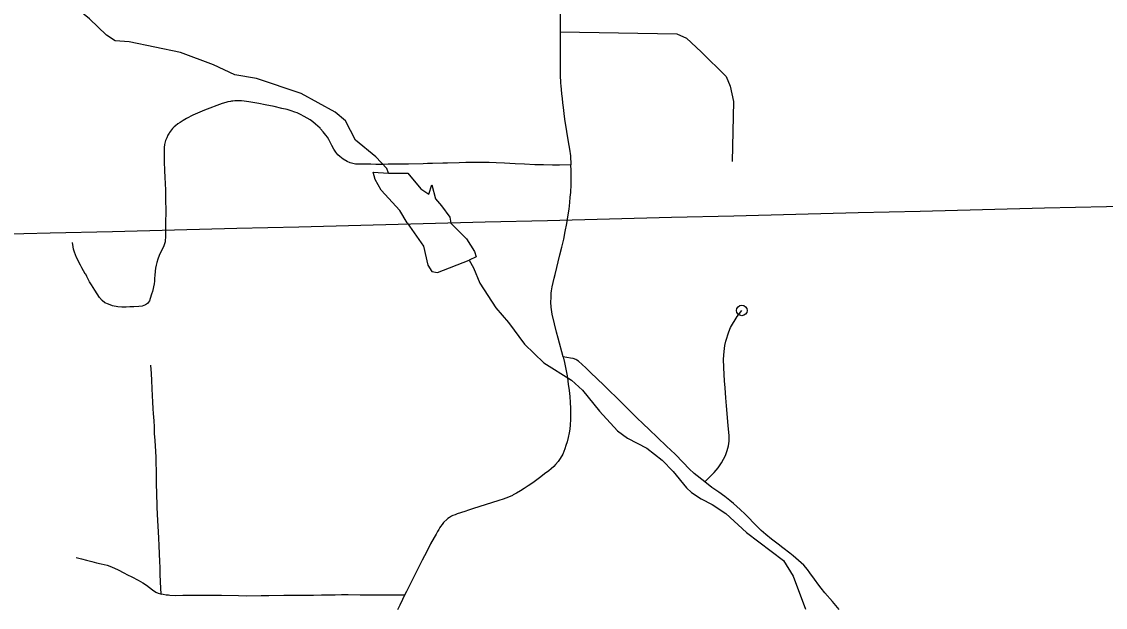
# Model space of a CAD drawing. Extents: x -19 to 366, y -4 to 359.
# Drawn here: x 143.314 to 144.282, y 190.978 to 191.501 of the extents above; entities that cross this region are included whole.
import ezdxf

# ---------------------------------------------------------------- set-up
doc = ezdxf.new("R2010")
doc.units = 0
for name, color, linetype in [('R_ROW', 7, 'Continuous'), ('R_ROW Annot', 7, 'Continuous'), ('R_Temp Easement', 7, 'Continuous'), ('Sheet Fence', 7, 'Continuous')]:
    doc.layers.add(name, color=color, linetype=linetype)

msp = doc.modelspace()

# ---------------------------------------------------------------- linework, layer by layer
at = {"layer": 'R_ROW'}
for points in [[(143.78937, 191.90105), (143.79049, 191.87387), (143.79076, 191.86665), (143.79126, 191.85065), (143.79171, 191.82937), (143.79252, 191.80551), (143.79305, 191.78526), (143.79375, 191.7619), (143.79432, 191.74118), (143.79512, 191.70844), (143.79523, 191.67305), (143.79499, 191.64924), (143.79479, 191.6158), (143.79476, 191.60023), (143.79481, 191.5857), (143.79479, 191.56026), (143.79477, 191.54672), (143.79476, 191.4948), (143.79477, 191.49243)], [(143.79477, 191.49243), (143.79477, 191.48572), (143.79481, 191.48312), (143.79488, 191.47584), (143.79487, 191.46828), (143.79483, 191.46253), (143.79483, 191.45786), (143.79487, 191.45401), (143.79531, 191.4465), (143.79545, 191.44418), (143.79574, 191.44077), (143.79606, 191.43712), (143.79653, 191.43275), (143.79697, 191.42885), (143.7975, 191.42471), (143.79823, 191.4193), (143.7989, 191.41431), (143.7992, 191.4123), (143.79943, 191.41083), (143.80063, 191.40328), (143.80211, 191.39423), (143.80321, 191.38738), (143.80405, 191.38165), (143.8045, 191.37354)], [(143.79477, 191.49243), (143.89906, 191.49074), (143.90792, 191.48683), (143.92089, 191.47445), (143.94329, 191.45263), (143.94682, 191.44378), (143.94977, 191.43022), (143.94859, 191.37655)], [(143.8045, 191.37354), (143.79414, 191.37314), (143.78791, 191.37335), (143.77999, 191.37351), (143.77236, 191.37365), (143.76288, 191.37406), (143.75467, 191.37446), (143.74511, 191.37494), (143.73776, 191.37524), (143.73155, 191.37549), (143.72686, 191.37555), (143.72127, 191.37557), (143.71629, 191.37555), (143.71045, 191.37548), (143.70453, 191.37538), (143.69419, 191.37511), (143.6899, 191.37498), (143.68068, 191.37468), (143.67635, 191.37457), (143.67249, 191.37449), (143.6594, 191.37425), (143.65488, 191.37418), (143.64993, 191.37411), (143.641, 191.374), (143.63717, 191.37395), (143.63373, 191.37393), (143.63011, 191.3739), (143.62554, 191.37399), (143.62002, 191.37406), (143.61571, 191.37407), (143.61201, 191.37423), (143.60728, 191.3754), (143.60433, 191.37665), (143.60101, 191.37857), (143.59795, 191.38088), (143.59622, 191.38254), (143.59423, 191.38496), (143.59254, 191.38757), (143.59074, 191.39075), (143.58948, 191.39321), (143.58807, 191.39603), (143.58678, 191.39817), (143.58542, 191.40012), (143.58313, 191.40306), (143.58065, 191.40575), (143.58024, 191.40619), (143.57831, 191.40801), (143.57622, 191.40989), (143.57375, 191.41186), (143.57132, 191.41362), (143.56869, 191.4153), (143.56597, 191.41685), (143.56287, 191.41845), (143.55972, 191.41991), (143.55773, 191.42069), (143.55438, 191.42189), (143.5507, 191.42291), (143.54617, 191.424), (143.53916, 191.42557), (143.53117, 191.42726), (143.52562, 191.42833), (143.51653, 191.42984), (143.51244, 191.43047), (143.51013, 191.43072), (143.50762, 191.43084), (143.50561, 191.4308), (143.50412, 191.43075), (143.50216, 191.43054), (143.50117, 191.43042), (143.50008, 191.43028), (143.49792, 191.42981), (143.49608, 191.42937), (143.49261, 191.42826), (143.4768, 191.42237), (143.46664, 191.41781), (143.46094, 191.4149), (143.45778, 191.41308), (143.45508, 191.41135), (143.45313, 191.41006), (143.45109, 191.40847), (143.44978, 191.40736), (143.44897, 191.4066), (143.4484, 191.406), (143.44755, 191.40495), (143.44643, 191.40352), (143.44578, 191.40252), (143.44526, 191.40169), (143.44424, 191.39997), (143.44313, 191.39761), (143.44221, 191.39514), (143.44132, 191.39172), (143.44092, 191.38913), (143.44081, 191.38662), (143.4408, 191.38379), (143.44079, 191.38169), (143.44086, 191.37607), (143.44119, 191.36838), (143.44151, 191.36234), (143.44175, 191.35672), (143.44197, 191.351)], [(143.79743, 191.20182), (143.79306, 191.21854), (143.79172, 191.22385), (143.78983, 191.23151), (143.78783, 191.24001), (143.78693, 191.24622), (143.78668, 191.25068), (143.78669, 191.25491), (143.78694, 191.25874), (143.7872, 191.2609), (143.78778, 191.26448), (143.78954, 191.27209), (143.79041, 191.27561), (143.79465, 191.29308), (143.79633, 191.30003), (143.79806, 191.30712), (143.79947, 191.31394), (143.8008, 191.321), (143.80183, 191.32691), (143.80282, 191.33402), (143.80346, 191.33971), (143.80395, 191.34471), (143.8043, 191.34884), (143.8047, 191.35595), (143.80486, 191.3624), (143.8048, 191.36838), (143.8045, 191.37354)], [(143.44197, 191.351), (143.4422, 191.33915), (143.44224, 191.33575), (143.44224, 191.33255), (143.44224, 191.32837), (143.44222, 191.32518), (143.44217, 191.32128), (143.44209, 191.31693), (143.44199, 191.31007), (143.44168, 191.30455), (143.44067, 191.30116), (143.43642, 191.29253), (143.43527, 191.28928), (143.43431, 191.28631), (143.43365, 191.28392), (143.4331, 191.28109), (143.43277, 191.27857), (143.43251, 191.2746), (143.43239, 191.27217), (143.43221, 191.26962), (143.4319, 191.26716), (143.43035, 191.26036), (143.42964, 191.25806)], [(143.37041, 191.27617), (143.36722, 191.28151), (143.36604, 191.28377), (143.36456, 191.28655), (143.36362, 191.28849), (143.36266, 191.29067), (143.36167, 191.29299), (143.36072, 191.29536), (143.35983, 191.29807), (143.35944, 191.30014), (143.35896, 191.30412)], [(143.42964, 191.25806), (143.42834, 191.25396), (143.42774, 191.25192), (143.42606, 191.24961), (143.42406, 191.24831), (143.42118, 191.24716), (143.41823, 191.24679), (143.41376, 191.24658), (143.41014, 191.24644), (143.40702, 191.24636), (143.40304, 191.24632), (143.39951, 191.24645), (143.39476, 191.24761), (143.39124, 191.24883), (143.38791, 191.25024), (143.38536, 191.2523), (143.38315, 191.25484), (143.38085, 191.25807), (143.37881, 191.26136), (143.37594, 191.26619), (143.37422, 191.26904), (143.37295, 191.2713), (143.37184, 191.2736), (143.37071, 191.27566), (143.37041, 191.27617)], [(143.92414, 191.09011), (143.93258, 191.0984), (143.93603, 191.10269), (143.93902, 191.10718), (143.94271, 191.11374), (143.94426, 191.11814), (143.94525, 191.12222), (143.94583, 191.12651), (143.94585, 191.13156), (143.94544, 191.13732), (143.94491, 191.14372), (143.94426, 191.15121), (143.94368, 191.15803), (143.94306, 191.1652), (143.94234, 191.17416), (143.94185, 191.18031), (143.94145, 191.18602), (143.94104, 191.19249), (143.94085, 191.19967), (143.94135, 191.2066), (143.94219, 191.21191), (143.94311, 191.21591), (143.94563, 191.22427), (143.94703, 191.22808), (143.95303, 191.23797), (143.95725, 191.24337)], [(143.79743, 191.20182), (143.79874, 191.19672), (143.80071, 191.18639), (143.80133, 191.18299), (143.80218, 191.17751), (143.80294, 191.17178), (143.80351, 191.16643), (143.80391, 191.16093), (143.80408, 191.15605), (143.8042, 191.1503), (143.80415, 191.14579), (143.80386, 191.14111), (143.80343, 191.13721), (143.80292, 191.13389), (143.80211, 191.12989), (143.8011, 191.12591), (143.80006, 191.12249), (143.79915, 191.11978), (143.79714, 191.11491), (143.795, 191.11107), (143.79316, 191.10845), (143.79076, 191.10555), (143.78913, 191.10389), (143.7868, 191.1018), (143.78472, 191.10007), (143.781, 191.09722), (143.77757, 191.0946), (143.77507, 191.09269), (143.77043, 191.0894), (143.7663, 191.0866), (143.76268, 191.08418), (143.75931, 191.08202), (143.7557, 191.07988), (143.75295, 191.07843), (143.7522, 191.07807), (143.74884, 191.07656), (143.74394, 191.07479), (143.73991, 191.07345), (143.71645, 191.066), (143.71297, 191.06488), (143.70957, 191.06374), (143.70277, 191.06143), (143.70095, 191.06078), (143.69886, 191.05999), (143.69767, 191.05936), (143.69586, 191.05821), (143.69461, 191.05729), (143.69392, 191.05669), (143.69071, 191.05376), (143.68934, 191.05213), (143.68793, 191.05022), (143.68729, 191.04927), (143.68628, 191.04751), (143.68532, 191.04574), (143.6839, 191.04324), (143.68232, 191.04044), (143.67911, 191.03464), (143.67747, 191.03156), (143.67358, 191.02403), (143.67157, 191.02012), (143.66877, 191.01463), (143.66135, 190.99992), (143.6592, 190.99566), (143.6575, 190.99227), (143.65578, 190.9888)], [(143.92414, 191.09011), (143.91456, 191.09757), (143.91022, 191.10184), (143.90491, 191.10746), (143.89761, 191.11479), (143.88988, 191.12216), (143.88179, 191.12985), (143.87438, 191.13681), (143.86911, 191.14195), (143.8635, 191.14747), (143.85034, 191.16048), (143.84527, 191.16548), (143.83907, 191.17152), (143.8338, 191.17666), (143.82212, 191.18795), (143.81773, 191.19218), (143.81125, 191.19808), (143.80983, 191.19901), (143.80879, 191.19952), (143.80645, 191.2003), (143.80404, 191.20076), (143.79743, 191.20182)], [(143.43817, 190.98982), (143.43775, 191.00082), (143.4374, 191.00762), (143.43718, 191.01352), (143.43702, 191.01889), (143.43652, 191.03299), (143.43624, 191.04002), (143.43507, 191.06104), (143.43477, 191.06775), (143.43427, 191.08052), (143.43406, 191.0874), (143.43389, 191.1002), (143.43379, 191.10688), (143.43365, 191.11218), (143.43329, 191.1172), (143.43269, 191.12712), (143.43238, 191.13348), (143.43211, 191.13936), (143.43183, 191.14458), (143.43142, 191.1513), (143.43116, 191.15531), (143.43085, 191.16152), (143.43057, 191.1669), (143.43013, 191.17364), (143.42982, 191.18085), (143.42942, 191.18702), (143.42892, 191.19446)], [(144.04441, 190.97612), (144.03821, 190.98304), (144.03155, 190.99086), (144.02833, 190.99502), (144.02611, 190.99782), (144.0221, 191.00306), (144.0182, 191.00882), (144.01606, 191.01174), (144.01258, 191.01553), (144.00786, 191.01979), (144.00328, 191.02389), (144.00029, 191.02653), (143.99406, 191.03127), (143.98968, 191.03449), (143.98379, 191.03903), (143.97864, 191.04316), (143.97449, 191.04666), (143.97095, 191.05015), (143.96777, 191.0535), (143.96342, 191.0581), (143.96037, 191.06112), (143.95581, 191.06551), (143.94994, 191.07076), (143.94666, 191.07356), (143.9421, 191.07706), (143.93658, 191.081), (143.93059, 191.0851), (143.92414, 191.09011)], [(143.65578, 190.9888), (143.64682, 190.98895), (143.64214, 190.98893), (143.63622, 190.98889), (143.62675, 190.98884), (143.6207, 190.98888), (143.61618, 190.98893), (143.60526, 190.98901), (143.59934, 190.98902), (143.59382, 190.98899), (143.58158, 190.98886), (143.57448, 190.98863), (143.56849, 190.98857), (143.56328, 190.98861), (143.55655, 190.98865), (143.54779, 190.98852), (143.53456, 190.98828), (143.52748, 190.98818), (143.51489, 190.98807), (143.50731, 190.98815), (143.49202, 190.9885), (143.48548, 190.98851), (143.48226, 190.9885), (143.47788, 190.98849), (143.47471, 190.98849), (143.4698, 190.98852), (143.46398, 190.98852), (143.45756, 190.98844), (143.45103, 190.98839), (143.44583, 190.9886), (143.44474, 190.98873), (143.44258, 190.98895), (143.44013, 190.98933), (143.43817, 190.98982)], [(143.65578, 190.9888), (143.65384, 190.98491), (143.65145, 190.9799), (143.64943, 190.97568)]]:
    msp.add_lwpolyline(points, dxfattribs=at)
msp.add_circle((143.95725, 191.24337), 0.00473, dxfattribs=at)
at = {"layer": 'R_ROW Annot'}
msp.add_lwpolyline([(143.36233, 191.02255), (143.36694, 191.0213), (143.37147, 191.02014), (143.37632, 191.01888), (143.38045, 191.01778), (143.3846, 191.01682), (143.38984, 191.01556), (143.39386, 191.0142), (143.39984, 191.01164), (143.40496, 191.00891), (143.40821, 191.00716), (143.41211, 191.00509), (143.41753, 191.00223), (143.42189, 190.99973), (143.42508, 190.99765), (143.42767, 190.99579), (143.43053, 190.99355), (143.43334, 190.99142), (143.4355, 190.99052), (143.43753, 190.98998), (143.43817, 190.98982)], dxfattribs=at)
at = {"layer": 'R_Temp Easement'}
for points in [[(143.65799, 191.32179), (143.65164, 191.33273), (143.63481, 191.35099), (143.62961, 191.36043), (143.62785, 191.36705), (143.6415, 191.36603), (143.63994, 191.37038), (143.63019, 191.38073), (143.61206, 191.39556), (143.603, 191.41274), (143.59384, 191.42063), (143.56338, 191.43726), (143.52328, 191.45058), (143.50393, 191.45383), (143.48509, 191.46277), (143.45563, 191.47391), (143.40969, 191.48339), (143.39699, 191.48423), (143.38937, 191.48929), (143.37408, 191.50395), (143.35843, 191.51672), (143.33769, 191.52697), (143.30883, 191.53432)], [(143.6415, 191.36603), (143.65874, 191.36617), (143.67042, 191.35205), (143.67747, 191.34736), (143.68005, 191.35554), (143.68357, 191.34305), (143.68893, 191.33684), (143.69622, 191.32685), (143.69702, 191.32135)], [(143.65799, 191.32179), (143.67258, 191.30071), (143.67664, 191.28383), (143.68008, 191.27815), (143.6852, 191.27722), (143.71362, 191.28835)], [(143.69702, 191.32135), (143.71107, 191.30752), (143.71832, 191.29616), (143.71986, 191.29142), (143.71362, 191.28835), (143.71744, 191.28153), (143.72319, 191.2677), (143.73751, 191.24574), (143.74857, 191.23268), (143.76308, 191.21319), (143.78022, 191.19655), (143.80514, 191.18109), (143.81486, 191.17221), (143.83012, 191.15329), (143.84613, 191.13589), (143.85508, 191.12909), (143.87238, 191.12024), (143.88609, 191.10948), (143.89581, 191.09927), (143.90782, 191.08489), (143.9122, 191.08073), (143.92096, 191.07488), (143.93084, 191.0698), (143.94283, 191.06188), (143.9615, 191.04487), (143.99462, 191.01976), (144.00321, 191.00574), (144.01434, 190.97636)]]:
    msp.add_lwpolyline(points, dxfattribs=at)
at = {"layer": 'Sheet Fence'}
for points in [[(146.77834, 1.69699), (146.57878, 10.31313), (146.37852, 18.92942), (146.17757, 27.54584), (145.97591, 36.16241), (145.77356, 44.77911), (145.57052, 53.39596), (145.36679, 62.01295), (145.16236, 70.63008), (144.95724, 79.24735), (144.75142, 87.86477), (144.54492, 96.48232), (144.33773, 105.10002), (144.12986, 113.71787), (143.92129, 122.33585), (143.71204, 130.95398), (143.5021, 139.57225), (143.29148, 148.19067), (143.08018, 156.80923), (142.8682, 165.42794), (142.65553, 174.04679), (142.44218, 182.66579), (142.22816, 191.28493), (142.01345, 199.90421), (141.79807, 208.52365), (141.58202, 217.14322), (141.36528, 225.76295), (141.14788, 234.38282), (140.9298, 243.00284), (140.71105, 251.623), (140.49162, 260.24332), (140.27153, 268.86377), (140.05077, 277.48438), (139.82934, 286.10514), (139.60724, 294.72604), (139.38447, 303.34709), (139.16105, 311.96829), (138.93695, 320.58964), (138.7122, 329.21114), (138.48678, 337.83278), (138.2607, 346.45458)], [(0, 189.51617), (7.11214, 189.52059), (14.22427, 189.53386), (21.33637, 189.55597), (28.44845, 189.58693), (35.56048, 189.62672), (42.67245, 189.67537), (49.78436, 189.73285), (56.89619, 189.79918), (64.00793, 189.87436), (71.11958, 189.95838), (78.23111, 190.05124), (85.34253, 190.15294), (92.45381, 190.26349), (99.56495, 190.38288), (106.67593, 190.51112), (113.78675, 190.6482), (120.89739, 190.79412), (128.00785, 190.94888), (135.11811, 191.11248), (142.22816, 191.28493), (149.33799, 191.46621), (156.44759, 191.65634), (163.55694, 191.85531), (170.66605, 192.06312), (177.77489, 192.27977), (184.88345, 192.50526), (191.99173, 192.73959), (199.09971, 192.98276), (206.20739, 193.23477), (213.31474, 193.49561), (220.42177, 193.7653), (227.52845, 194.04382), (234.63479, 194.33118), (241.74076, 194.62738), (248.84635, 194.93241), (255.95157, 195.24628), (263.05638, 195.56898), (270.16079, 195.90052), (277.26478, 196.24089), (284.36834, 196.5901), (291.47147, 196.94814), (298.57414, 197.31501), (305.67635, 197.69072), (312.77809, 198.07525), (319.87934, 198.46862), (326.9801, 198.87082), (334.08035, 199.28185), (341.18009, 199.7017)], [(0, 180.89994), (7.12284, 180.90436), (14.24566, 180.9176), (21.36847, 180.93968), (28.49124, 180.97058), (35.61397, 181.01031), (42.73664, 181.05888), (49.85925, 181.11627), (56.98178, 181.18249), (64.10422, 181.25754), (71.22656, 181.34142), (78.3488, 181.43413), (85.47091, 181.53567), (92.5929, 181.64603), (99.71474, 181.76523), (106.83643, 181.89325), (113.95795, 182.0301), (121.0793, 182.17578), (128.20046, 182.33029), (135.32143, 182.49362), (142.44218, 182.66579), (149.56272, 182.84677), (156.68303, 183.03659), (163.8031, 183.23523), (170.92291, 183.4427), (178.04247, 183.65899), (185.16175, 183.88411), (192.28074, 184.11805), (199.39944, 184.36082), (206.51784, 184.61242), (213.63591, 184.87283), (220.75366, 185.14207), (227.87107, 185.42014), (234.98813, 185.70702), (242.10483, 186.00273), (249.22115, 186.30726), (256.33709, 186.62061), (263.45264, 186.94279), (270.56779, 187.27378), (277.68251, 187.61359), (284.79682, 187.96222), (291.91068, 188.31967), (299.02409, 188.68594), (306.13705, 189.06103), (313.24954, 189.44494), (320.36154, 189.83766), (327.47305, 190.23919), (334.58406, 190.64954), (341.69455, 191.06871)]]:
    msp.add_spline(points, degree=3, dxfattribs=at)

doc.saveas('drawing.dxf')
